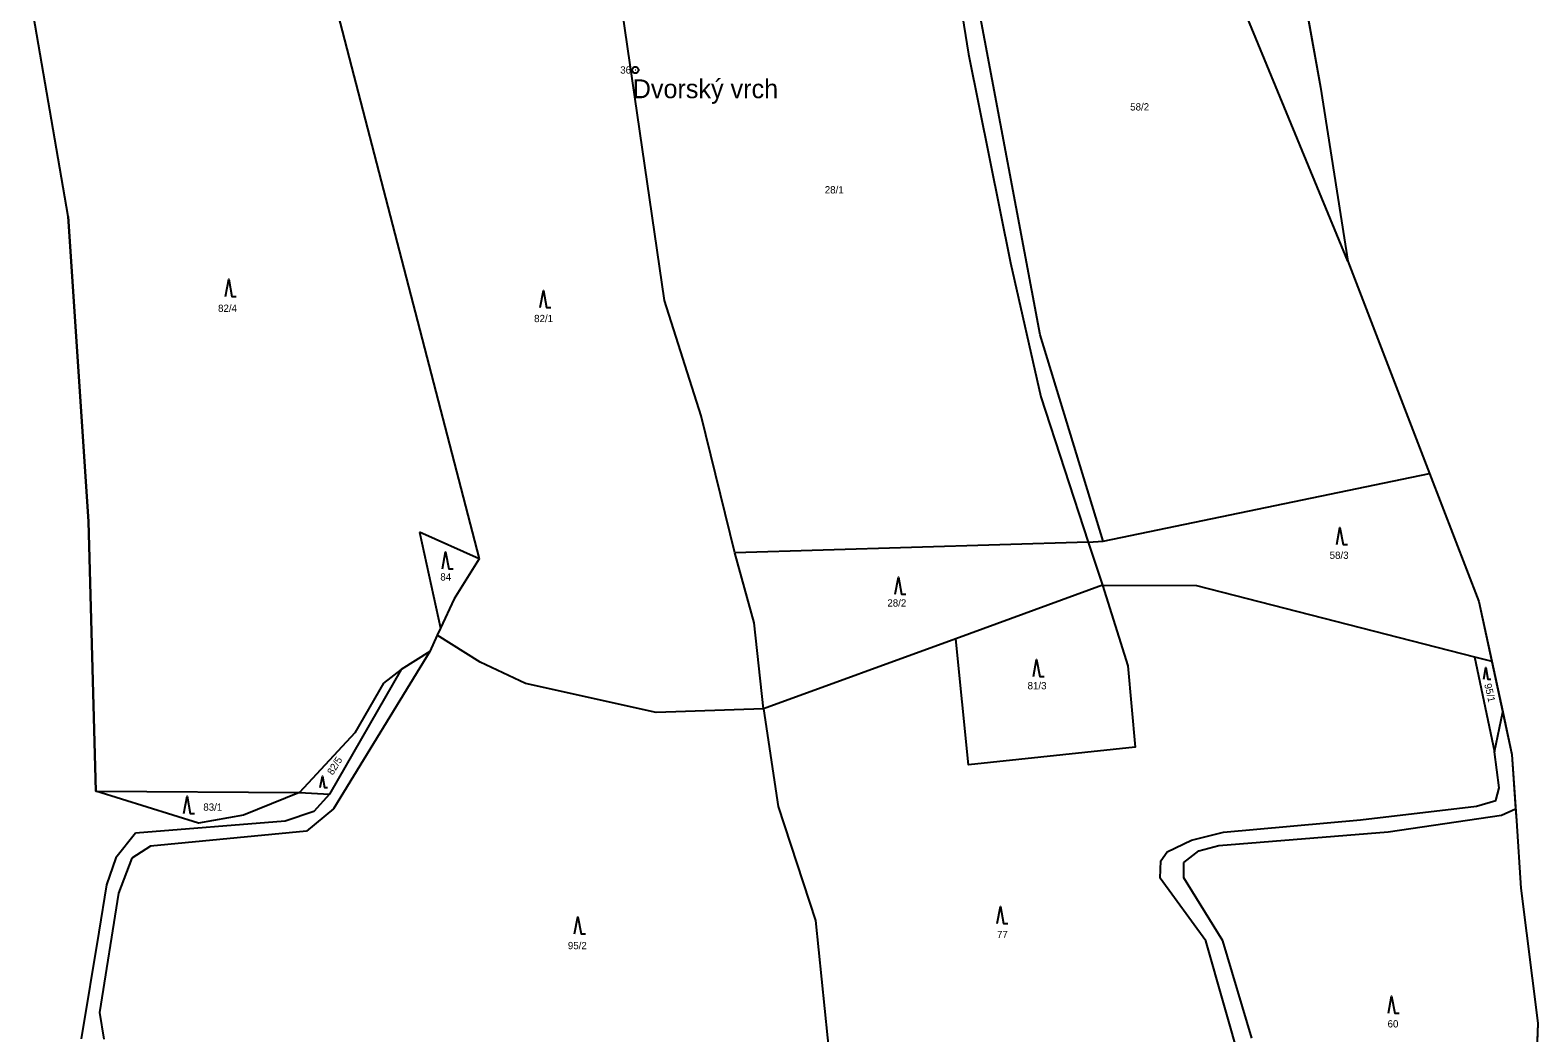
# Model space of a CAD drawing. Extents: x -580551 to -575069, y -1073031 to -1067931.
# Drawn here: x -576663.3 to -576310.9, y -1069674.8 to -1069440.4 of the extents above; entities that cross this region are included whole.
import ezdxf

# ---------------------------------------------------------------- set-up
doc = ezdxf.new("R2010")
doc.units = 0
for name, color, linetype in [('Druh pozemku', 7, 'Continuous'), ('Geodetické body', 7, 'Continuous'), ('Hranice obcí', 7, 'Continuous'), ('Hranice z DKM', 7, 'Continuous'), ('Katastrální hranice', 7, 'Continuous'), ('Názvosloví', 7, 'Continuous'), ('Parcela', 7, 'Continuous'), ('Parcelní číslo', 7, 'Continuous'), ('SR - vnitřní hranice', 7, 'Continuous'), ('Vrstva 6', 7, 'Continuous')]:
    doc.layers.add(name, color=color, linetype=linetype)

msp = doc.modelspace()

# ---------------------------------------------------------------- linework, layer by layer
at = {"layer": 'Druh pozemku'}
for points in [[(-576617.67, -1069502.66), (-576616.92, -1069498.66), (-576616.17, -1069502.66), (-576615.17, -1069502.66)], [(-576544.13, -1069505.25), (-576543.38, -1069501.25), (-576542.63, -1069505.25), (-576541.63, -1069505.25)], [(-576357.91, -1069560.67), (-576357.16, -1069556.67), (-576356.41, -1069560.67), (-576355.41, -1069560.67)], [(-576566.98, -1069566.32), (-576566.23, -1069562.32), (-576565.48, -1069566.32), (-576564.48, -1069566.32)], [(-576461.12, -1069572.24), (-576460.37, -1069568.24), (-576459.62, -1069572.24), (-576458.62, -1069572.24)], [(-576428.81, -1069591.5), (-576428.06, -1069587.5), (-576427.31, -1069591.5), (-576426.31, -1069591.5)], [(-576323.552, -1069592.1), (-576323.05, -1069589.42), (-576322.548, -1069592.1), (-576321.878, -1069592.1)], [(-576595.542, -1069617.44), (-576595.04, -1069614.76), (-576594.538, -1069617.44), (-576593.868, -1069617.44)], [(-576627.42, -1069623.48), (-576626.67, -1069619.48), (-576625.92, -1069623.48), (-576624.92, -1069623.48)], [(-576437.27, -1069649.25), (-576436.52, -1069645.25), (-576435.77, -1069649.25), (-576434.77, -1069649.25)], [(-576536.06, -1069651.64), (-576535.31, -1069647.64), (-576534.56, -1069651.64), (-576533.56, -1069651.64)], [(-576345.83, -1069670.18), (-576345.08, -1069666.18), (-576344.33, -1069670.18), (-576343.33, -1069670.18)]]:
    msp.add_lwpolyline(points, dxfattribs=at)
at = {"layer": 'Geodetické body'}
msp.add_line((-576521.91, -1069449.73), (-576521.81, -1069449.73), dxfattribs=at)
msp.add_lwpolyline([(-576521.67, -1069449.01), (-576521.33, -1069449.2), (-576521.14, -1069449.54), (-576521.14, -1069449.93), (-576521.33, -1069450.27), (-576521.67, -1069450.46), (-576522.06, -1069450.46), (-576522.4, -1069450.27), (-576522.59, -1069449.93), (-576522.59, -1069449.54), (-576522.4, -1069449.2), (-576522.06, -1069449.01)], close=True, dxfattribs=at)
at = {"layer": 'Hranice obcí'}
msp.add_lwpolyline([(-576369.95, -1069408.04), (-576361.67, -1069453.73), (-576355.33, -1069494.43), (-576336.22, -1069544.05), (-576324.7, -1069573.96), (-576316.94, -1069609.7), (-576315.89, -1069625.25)], dxfattribs=at)
at = {"layer": 'Hranice z DKM'}
for points in [[(-576654.48, -1069483.98), (-576649.69, -1069555.24), (-576648.03, -1069618.26)], [(-576415.99, -1069560.06), (-576412.67, -1069570.17), (-576446.95, -1069582.66), (-576491.91, -1069599.05)], [(-576412.67, -1069570.17), (-576406.77, -1069588.96), (-576405.02, -1069608.02), (-576444.02, -1069612.16), (-576446.95, -1069582.66)], [(-576568.2, -1069581.86), (-576569.95, -1069585.64), (-576576.64, -1069589.88), (-576580.78, -1069593.02)], [(-576491.91, -1069599.05), (-576517.02, -1069599.91), (-576547.58, -1069593.11), (-576558.17, -1069588.17), (-576568.2, -1069581.86)], [(-576580.78, -1069593.02), (-576587.43, -1069604.64), (-576600.37, -1069618.63), (-576613.44, -1069623.9)], [(-576613.44, -1069623.9), (-576624.03, -1069625.74), (-576648.03, -1069618.26), (-576600.37, -1069618.63)]]:
    msp.add_lwpolyline(points, dxfattribs=at)
at = {"layer": 'Katastrální hranice'}
for p, q in [((-576369.95, -1069408.04), (-576361.67, -1069453.73)), ((-576361.67, -1069453.73), (-576355.33, -1069494.43)), ((-576355.33, -1069494.43), (-576336.22, -1069544.05)), ((-576324.7, -1069573.96), (-576321.67, -1069587.92)), ((-576321.67, -1069587.92), (-576319.1, -1069599.75)), ((-576319.1, -1069599.75), (-576316.94, -1069609.7)), ((-576316.94, -1069609.7), (-576316.08, -1069622.41)), ((-576316.08, -1069622.41), (-576315.89, -1069625.25)), ((-576315.89, -1069625.25), (-576314.83, -1069640.97)), ((-576314.83, -1069640.97), (-576310.89, -1069672.53)), ((-576310.89, -1069672.53), (-576311.55, -1069690.64))]:
    msp.add_line(p, q, dxfattribs=at)
at = {"layer": 'Parcela'}
for p, q in [((-576355.33, -1069494.43), (-576406.11, -1069371.32)), ((-576453.71, -1069387.19), (-576443.95, -1069446.06)), ((-576427.24, -1069511.61), (-576450.8, -1069386.31)), ((-576515.07, -1069503.64), (-576528.59, -1069410.32)), ((-576594.7, -1069423.88), (-576558.42, -1069564.02)), ((-576443.95, -1069446.06), (-576434.2, -1069494.84)), ((-576434.2, -1069494.84), (-576427.07, -1069526.16)), ((-576506.47, -1069530.55), (-576515.07, -1069503.64)), ((-576412.48, -1069559.83), (-576427.24, -1069511.61)), ((-576427.07, -1069526.16), (-576415.99, -1069560.06)), ((-576498.63, -1069562.56), (-576506.47, -1069530.55)), ((-576412.48, -1069559.83), (-576336.22, -1069544.05)), ((-576415.99, -1069560.06), (-576498.63, -1069562.56)), ((-576415.99, -1069560.06), (-576412.48, -1069559.83)), ((-576415.99, -1069560.06), (-576412.67, -1069570.17)), ((-576558.42, -1069564.02), (-576564.24, -1069573.33)), ((-576494.1, -1069578.97), (-576498.63, -1069562.56)), ((-576412.67, -1069570.17), (-576446.95, -1069582.66)), ((-576412.67, -1069570.17), (-576390.66, -1069570.23)), ((-576412.67, -1069570.17), (-576406.77, -1069588.96)), ((-576390.66, -1069570.23), (-576325.68, -1069586.89)), ((-576564.24, -1069573.33), (-576567.41, -1069580.16)), ((-576568.2, -1069581.86), (-576569.95, -1069585.64)), ((-576567.41, -1069580.16), (-576568.2, -1069581.86)), ((-576558.17, -1069588.17), (-576568.2, -1069581.86)), ((-576491.91, -1069599.05), (-576494.1, -1069578.97)), ((-576569.95, -1069585.64), (-576592.47, -1069622.41)), ((-576569.95, -1069585.64), (-576576.64, -1069589.88)), ((-576446.95, -1069582.66), (-576491.91, -1069599.05)), ((-576444.02, -1069612.16), (-576446.95, -1069582.66)), ((-576547.58, -1069593.11), (-576558.17, -1069588.17)), ((-576406.77, -1069588.96), (-576405.02, -1069608.02)), ((-576325.68, -1069586.89), (-576321.67, -1069587.92)), ((-576576.64, -1069589.88), (-576593.4, -1069619.03)), ((-576517.02, -1069599.91), (-576547.58, -1069593.11)), ((-576491.91, -1069599.05), (-576517.02, -1069599.91)), ((-576321.02, -1069609.08), (-576319.1, -1069599.75)), ((-576405.02, -1069608.02), (-576444.02, -1069612.16)), ((-576319.94, -1069617.48), (-576321.02, -1069609.08)), ((-576593.4, -1069619.03), (-576597.06, -1069623.02)), ((-576325.2, -1069621.81), (-576320.7, -1069620.46)), ((-576320.7, -1069620.46), (-576319.94, -1069617.48)), ((-576597.06, -1069623.02), (-576603.71, -1069625.28)), ((-576592.47, -1069622.41), (-576598.77, -1069627.68)), ((-576352.36, -1069625.01), (-576325.2, -1069621.81)), ((-576345.85, -1069627.78), (-576319.38, -1069623.87)), ((-576319.38, -1069623.87), (-576316.08, -1069622.41)), ((-576603.71, -1069625.28), (-576638.75, -1069628.09)), ((-576598.77, -1069627.68), (-576635.24, -1069631.18)), ((-576391.85, -1069629.75), (-576384.4, -1069627.89)), ((-576385.46, -1069630.99), (-576345.85, -1069627.78)), ((-576384.4, -1069627.89), (-576352.36, -1069625.01)), ((-576638.75, -1069628.09), (-576643.3, -1069633.84)), ((-576635.24, -1069631.18), (-576639.59, -1069633.98)), ((-576397.56, -1069632.5), (-576391.85, -1069629.75)), ((-576390.14, -1069632.27), (-576385.46, -1069630.99)), ((-576643.3, -1069633.84), (-576645.48, -1069640.16)), ((-576639.59, -1069633.98), (-576642.68, -1069642.14)), ((-576399.19, -1069638.65), (-576399.03, -1069634.54)), ((-576399.03, -1069634.54), (-576397.56, -1069632.5)), ((-576393.65, -1069635), (-576390.14, -1069632.27)), ((-576393.63, -1069638.57), (-576393.65, -1069635)), ((-576645.48, -1069640.16), (-576647.31, -1069651.23)), ((-576388.54, -1069653.25), (-576399.19, -1069638.65)), ((-576384.57, -1069653.3), (-576393.63, -1069638.57)), ((-576642.68, -1069642.14), (-576647.17, -1069669.99)), ((-576647.31, -1069651.23), (-576651.43, -1069676.21)), ((-576379.99, -1069683.07), (-576388.54, -1069653.25)), ((-576377.77, -1069676.01), (-576384.57, -1069653.3)), ((-576647.17, -1069669.99), (-576646.13, -1069676.24))]:
    msp.add_line(p, q, dxfattribs=at)
at = {"layer": 'SR - vnitřní hranice'}
msp.add_lwpolyline([(-576315.89, -1069625.25), (-576314.83, -1069640.97), (-576310.89, -1069672.53), (-576311.68, -1069694.55), (-576312.29, -1069711.29), (-576312.9, -1069728.03), (-576314.03, -1069736.03), (-576314.8, -1069773.62), (-576317.15, -1069790.34), (-576322.89, -1069825.47)], dxfattribs=at)
at = {"layer": 'Vrstva 6'}
for p, q in [((-576654.48, -1069483.98), (-576663.35, -1069432.24)), ((-576649.69, -1069555.24), (-576654.48, -1069483.98)), ((-576648.03, -1069618.26), (-576649.69, -1069555.24)), ((-576558.42, -1069564.02), (-576572.32, -1069557.75)), ((-576572.32, -1069557.75), (-576567.41, -1069580.16)), ((-576325.68, -1069586.89), (-576321.02, -1069609.08)), ((-576576.64, -1069589.88), (-576580.78, -1069593.02)), ((-576580.78, -1069593.02), (-576587.43, -1069604.64)), ((-576491.91, -1069599.05), (-576488.49, -1069621.85)), ((-576587.43, -1069604.64), (-576600.37, -1069618.63)), ((-576624.03, -1069625.74), (-576648.03, -1069618.26)), ((-576648.03, -1069618.26), (-576600.37, -1069618.63)), ((-576600.37, -1069618.63), (-576613.44, -1069623.9)), ((-576600.37, -1069618.63), (-576593.4, -1069619.03)), ((-576613.44, -1069623.9), (-576624.03, -1069625.74)), ((-576488.49, -1069621.85), (-576479.74, -1069648.52)), ((-576479.74, -1069648.52), (-576471.71, -1069728.02))]:
    msp.add_line(p, q, dxfattribs=at)

# ---------------------------------------------------------------- texts
at = {"layer": 'Geodetické body'}
msp.add_text('36', height=1.7, dxfattribs=at).set_placement((-576525.406, -1069450.58))
at = {"layer": 'Názvosloví'}
msp.add_text('Dvorský vrch', height=4.4, dxfattribs=at).set_placement((-576522.487, -1069456.33))
at = {"layer": 'Parcelní číslo'}
for s, p in [('58/2', (-576406.191, -1069459.2)), ('28/1', (-576477.593, -1069478.59)), ('82/4', (-576619.42, -1069506.27)), ('82/1', (-576545.533, -1069508.67)), ('58/3', (-576359.563, -1069564)), ('84', (-576567.46, -1069569.06)), ('28/2', (-576462.955, -1069575.15)), ('81/3', (-576430.174, -1069594.49)), ('83/1', (-576622.864, -1069622.87)), ('77', (-576437.325, -1069652.64)), ('95/2', (-576537.647, -1069655.23)), ('60', (-576346.02, -1069673.52))]:
    msp.add_text(s, height=1.7, dxfattribs=at).set_placement(p)
for s, rotation, p in [('95/1', 283.49952, (-576323.443, -1069593.334)), ('82/5', 57.98333, (-576592.612, -1069614.673))]:
    msp.add_text(s, height=1.7, rotation=rotation, dxfattribs=at).set_placement(p)

doc.saveas('drawing.dxf')
